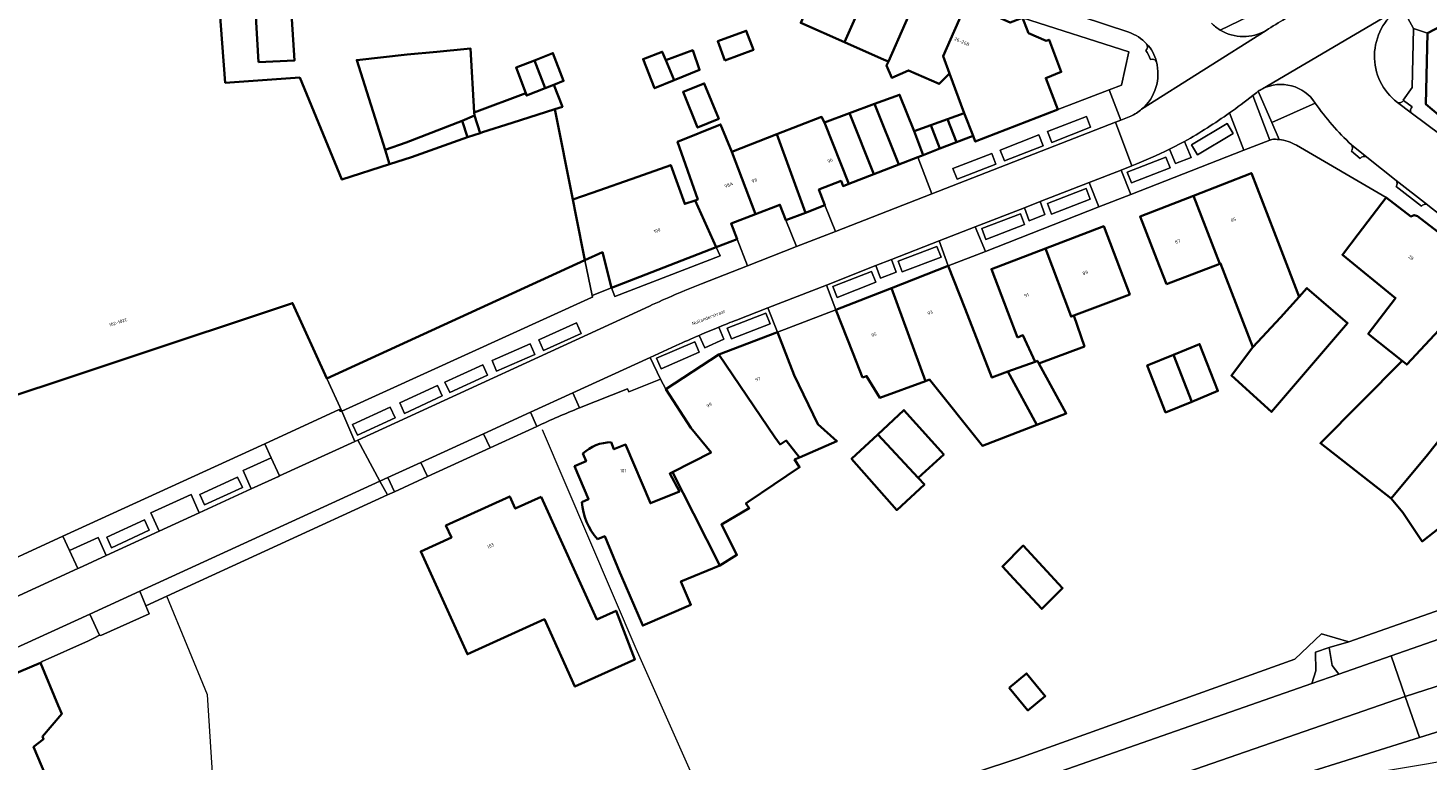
# Model space of a CAD drawing. Header units: metres. Extents: x 197700 to 204338, y 317132 to 325229.
# Tile 686 of 1056: x 202659 to 202811, y 319063 to 319143. Entities that reach past the tile are written whole.
import ezdxf
from ezdxf.enums import TextEntityAlignment as Align

# ---------------------------------------------------------------- set-up
doc = ezdxf.new("R2010")
doc.units = ezdxf.units.M
for name, color, linetype, lineweight in [('B-WE-GR-BEPLANTING_CULTUUR_BODEMBEDEKKER-GV', 90, 'Continuous', 18), ('B-WE-GR-BEPLANTING_CULTUUR_HEESTERS-GV', 90, 'Continuous', 18), ('B-WE-IE-TERREINAFSCHEIDING_KUNSTMATIG_HEKWERK-G', 20, 'IE-TERREINAFSCHEIDING-KUNSTMATIG', 18), ('B-WE-IE-TERREINAFSCHEIDING_KUNSTMATIG_MUUR-G', 90, 'IE-TERREINAFSCHEIDING-KUNSTMATIG-DICHT', 18), ('B-WE-OG-BEBOUWING-GV', 7, 'Continuous', 35), ('B-WE-OG-BEBOUWING-T18', 10, 'Continuous', 18), ('B-WE-OG-TERREIN_CULTUURSCHEIDING-GV', 7, 'Continuous', 18), ('B-WE-OG-TERREIN_ERF-GV', 7, 'Continuous', 18), ('B-WE-OG-TOPOGRAFIE-T18', 10, 'Continuous', 18), ('B-WE-VH-VERHARDING_ASFALT-GV', 252, 'Continuous', 18), ('B-WE-VH-VERHARDING_BETONSTRAATSTEEN-GV', 252, 'Continuous', 18), ('B-WE-VH-VERHARDING_OPEN-GV', 252, 'Continuous', 18), ('B-WE-VH-VERHARDING_STRAATBAKSTEEN-GV', 252, 'Continuous', 18), ('B-WE-VH-VERHARDING_TEGEL-GV', 252, 'Continuous', 18)]:
    doc.layers.add(name, color=color, linetype=linetype, lineweight=lineweight)
doc.styles.add('NLCS-ISO-M200-T18', font='NLCS-ISO.ttf', dxfattribs={"height": 0.36})
doc.linetypes.add('IE-TERREINAFSCHEIDING-KUNSTMATIG', pattern='A,4,[82,NLCS.SHX,S=0.75,R=90,X=0,Y=0],4,-2', length=10)
doc.linetypes.add('IE-TERREINAFSCHEIDING-KUNSTMATIG-DICHT', pattern='A,8,-1,[82,NLCS.SHX,S=0.75,R=90,X=0,Y=0],-1', length=10)

msp = doc.modelspace()

# ---------------------------------------------------------------- linework, layer by layer
at = {"layer": 'B-WE-GR-BEPLANTING_CULTUUR_BODEMBEDEKKER-GV'}
for points in [[(202782.671, 319129.559), (202783.3, 319127.998), (202785.007, 319128.647), (202784.297, 319130.385)], [(202766.951, 319123.22), (202767.466, 319121.812), (202769.162, 319122.478), (202768.643, 319123.88)], [(202750.847, 319116.94), (202751.363, 319115.595), (202753.06, 319116.252), (202752.537, 319117.599)], [(202683.171, 319092.761), (202686.145, 319094.126), (202686.235, 319094.167), (202685.33, 319096.145), (202682.297, 319094.749)], [(202673.197, 319088.182), (202677.54, 319090.176), (202676.653, 319092.151), (202672.3, 319090.161)], [(202664.496, 319084.187), (202667.472, 319085.554), (202666.592, 319087.518), (202663.471, 319086.099), (202664.373, 319084.131)]]:
    msp.add_lwpolyline(points, close=True, dxfattribs=at)
msp.add_lwpolyline([(202731.718, 319109.395), (202732.318, 319108.059), (202734.374, 319108.97), (202733.844, 319110.289)], dxfattribs=at)
msp.add_lwpolyline([(202733.844, 319110.289, 0.0046692), (202731.718, 319109.395)], format="xyb", dxfattribs=at)
at = {"layer": 'B-WE-GR-BEPLANTING_CULTUUR_HEESTERS-GV'}
for points in [[(202794.342, 319145.43), (202788.137, 319142.45)], [(202808.006, 319134.833), (202807.953, 319134.874), (202808.946, 319136.22), (202809.088, 319142.631), (202808.095, 319144.476), (202808.226, 319144.544)], [(202792.254, 319135.82), (202793.728, 319132.431), (202798.447, 319134.554)]]:
    msp.add_lwpolyline(points, dxfattribs=at)
msp.add_lwpolyline([(202769.313, 319141.292), (202769.612, 319141.406), (202770.931, 319137.927), (202769.258, 319137.257), (202770.568, 319133.855), (202776.137, 319135.978), (202777.46, 319136.483), (202778.246, 319140.084), (202766.737, 319143.778), (202766.882, 319143.412), (202767.396, 319142.112)], close=True, dxfattribs=at)
for points in [[(202793.119, 319142.417, -0.0041966), (202795.206, 319143.702)], [(202807.548, 319144.782, 0.5077643), (202807.339, 319134.618)], [(202788.137, 319142.45, 0.274796), (202793.119, 319142.417)], [(202792.715, 319136.089, 0.030079), (202792.254, 319135.82)], [(202798.447, 319134.554, 0.3817081), (202792.715, 319136.089)], [(202807.339, 319134.618, 0.3618966), (202808.006, 319134.833)]]:
    msp.add_lwpolyline(points, format="xyb", dxfattribs=at)
at = {"layer": 'B-WE-IE-TERREINAFSCHEIDING_KUNSTMATIG_HEKWERK-G'}
for points in [[(202734.759, 319053.179), (202724.871, 319075.445), (202714.739, 319099.146)], [(202848.224, 319092.404), (202802.097, 319076.222)], [(202680.653, 319036.063), (202678.456, 319070.461), (202674.037, 319081.149)], [(202802.097, 319076.222), (202799.123, 319077.085), (202796.218, 319074.309), (202766.24, 319063.574), (202734.759, 319053.179)]]:
    msp.add_lwpolyline(points, dxfattribs=at)
at = {"layer": 'B-WE-IE-TERREINAFSCHEIDING_KUNSTMATIG_MUUR-G'}
for points in [[(202666.755, 319076.916), (202666.467, 319076.795)], [(202665.53, 319076.306), (202660.514, 319074.078)]]:
    msp.add_lwpolyline(points, dxfattribs=at)
at = {"layer": 'B-WE-OG-BEBOUWING-GV'}
for points in [[(202650.933, 319100.669), (202687.662, 319112.88), (202691.361, 319104.738), (202719.322, 319117.533), (202718.351, 319122.437), (202718.019, 319124.112), (202716.083, 319133.89), (202711.461, 319132.42), (202708.244, 319131.396), (202707.966, 319131.306), (202706.589, 319130.862), (202700.537, 319128.702), (202698.166, 319127.934), (202693.008, 319126.263), (202688.436, 319137.305), (202680.353, 319136.743), (202679.543, 319147.293), (202679.16, 319152.279), (202661.736, 319150.935), (202661.545, 319153.528), (202657.061, 319153.198)], [(202720.671, 319087.333), (202721.472, 319087.631), (202723.113, 319083.711), (202723.248, 319083.389), (202725.586, 319077.969), (202730.812, 319080.224), (202729.727, 319082.738), (202733.949, 319084.474), (202731.081, 319090.113), (202728.814, 319094.57), (202728.525, 319094.423), (202729.559, 319092.499), (202726.428, 319091.22), (202723.74, 319097.57), (202722.473, 319097.065), (202722.167, 319097.83)], [(202719.103, 319096.592), (202719.457, 319095.766), (202718.215, 319095.222), (202719.723, 319091.662), (202718.981, 319091.319)]]:
    msp.add_lwpolyline(points, dxfattribs=at)
for points in [[(202747.453, 319141.134), (202751.16, 319149.546), (202746.411, 319151.639), (202742.703, 319143.227)], [(202751.16, 319149.546), (202747.453, 319141.134), (202751.749, 319139.241), (202752.202, 319139.042), (202755.909, 319147.453)], [(202810.614, 319142.135), (202810.433, 319134.411), (202812.496, 319132.684), (202817.937, 319139.491), (202818.417, 319139.23), (202819.225, 319139.67), (202819.137, 319139.746), (202820.849, 319140.588), (202821.585, 319139.524), (202822.955, 319139.646), (202825.521, 319141.791), (202825.345, 319142), (202824.645, 319143.156), (202824.19, 319142.921), (202823.887, 319143.498), (202821.585, 319147.888)], [(202752.013, 319138.614), (202752.57, 319137.291), (202754.379, 319138.082), (202757.689, 319136.624), (202758.828, 319137.764), (202758.134, 319139.633), (202760.658, 319145.36), (202755.909, 319147.453), (202752.202, 319139.042)], [(202758.134, 319139.633), (202758.828, 319137.764), (202760.422, 319133.454), (202761.369, 319131.014), (202761.621, 319130.378), (202770.568, 319133.855), (202769.258, 319137.257), (202770.931, 319137.927), (202769.612, 319141.406), (202769.313, 319141.292), (202767.396, 319142.112), (202766.882, 319143.412), (202766.737, 319143.778), (202765.407, 319143.268), (202760.658, 319145.36)], [(202683.965, 319138.985), (202687.846, 319139.15), (202687.516, 319144.745), (202683.635, 319144.58)], [(202734.492, 319139.159), (202737.584, 319140.306), (202736.807, 319142.386), (202733.715, 319141.239)], [(202703.275, 319140.111), (202700.058, 319139.8), (202694.614, 319139.199), (202697.676, 319129.489), (202699.948, 319130.28), (202706.031, 319132.632), (202707.35, 319133.215), (202707.332, 319133.518), (202706.931, 319140.454), (202706.568, 319140.429)], [(202715.01, 319136.156), (202713.864, 319139.171), (202711.866, 319138.382), (202712.909, 319135.637), (202713.012, 319135.366)], [(202713.864, 319139.171), (202715.01, 319136.156), (202715.951, 319136.528), (202717.007, 319136.946), (202715.862, 319139.96)], [(202728.109, 319139.186), (202727.71, 319140.114), (202725.628, 319139.306), (202726.867, 319136.161), (202728.984, 319137.015)], [(202728.984, 319137.015), (202731.75, 319138.131), (202731.009, 319140.262), (202728.109, 319139.186)], [(202711.461, 319132.42), (202716.083, 319133.89), (202716.893, 319134.148), (202715.951, 319136.528), (202715.01, 319136.156), (202713.012, 319135.366), (202712.909, 319135.637), (202707.332, 319133.518), (202707.35, 319133.215), (202707.966, 319131.306), (202708.244, 319131.396)], [(202733.816, 319132.83), (202732.25, 319136.681), (202729.965, 319135.752), (202731.531, 319131.901)], [(202750.71, 319134.447), (202747.996, 319133.442), (202750.62, 319126.844), (202753.317, 319127.89)], [(202754.977, 319131.498), (202753.42, 319135.45), (202750.71, 319134.447), (202753.317, 319127.89), (202755.401, 319128.699), (202755.976, 319128.922)], [(202745.284, 319132.438), (202744.958, 319133.049), (202740.108, 319131.164), (202743.22, 319122.678), (202745.332, 319123.495), (202744.682, 319125.174), (202747.082, 319126.115), (202747.299, 319125.555), (202747.924, 319125.798)], [(202747.996, 319133.442), (202745.284, 319132.438), (202747.924, 319125.798), (202750.62, 319126.844)], [(202757.775, 319129.62), (202759.573, 319130.317), (202758.609, 319132.803), (202756.793, 319132.15)], [(202759.573, 319130.317), (202761.369, 319131.014), (202760.422, 319133.454), (202758.609, 319132.803)], [(202698.166, 319127.934), (202700.537, 319128.702), (202706.589, 319130.862), (202706.031, 319132.632), (202699.948, 319130.28), (202697.676, 319129.489)], [(202735.258, 319129.279), (202734.018, 319132.241), (202729.368, 319130.35), (202731.558, 319124.113), (202731.256, 319124.008), (202733.538, 319118.93), (202735.809, 319119.812), (202735.157, 319121.489), (202737.808, 319122.514)], [(202756.793, 319132.15), (202754.977, 319131.498), (202755.976, 319128.922), (202757.775, 319129.62)], [(202741.109, 319121.86), (202743.22, 319122.678), (202740.108, 319131.164), (202735.258, 319129.279), (202737.808, 319122.514), (202740.459, 319123.539)], [(202731.256, 319124.008), (202730.14, 319123.62), (202728.627, 319127.835), (202725.075, 319126.561), (202720.097, 319124.833), (202718.019, 319124.112), (202718.351, 319122.437), (202719.322, 319117.533), (202721.216, 319118.399), (202722.199, 319114.524), (202733.538, 319118.93)], [(202785.255, 319124.52), (202788.099, 319117.142), (202788.19, 319117.177), (202791.678, 319108.122), (202794.667, 319111.319), (202796.705, 319113.574), (202794.606, 319119.013), (202791.536, 319126.969)], [(202782.323, 319114.924), (202788.099, 319117.142), (202785.255, 319124.52), (202779.462, 319122.262), (202781.278, 319117.604)], [(202812.83, 319111.031), (202816.899, 319116.646), (202809.536, 319122.308), (202809.164, 319122.423), (202808.803, 319122.278), (202806.114, 319124.326), (202803.084, 319120.348), (202801.388, 319118.122), (202807.149, 319113.427), (202804.192, 319109.567), (202807.875, 319106.624), (202807.996, 319106.527), (202808.364, 319106.224)], [(202777.318, 319116.545), (202775.536, 319121.217), (202769.225, 319118.809), (202772.001, 319111.433), (202772.278, 319111.537), (202778.352, 319113.835)], [(202766.182, 319109.162), (202766.785, 319109.411), (202768.094, 319106.531), (202768.353, 319106.625), (202768.507, 319106.345), (202773.433, 319108.194), (202772.278, 319111.537), (202772.001, 319111.433), (202769.225, 319118.809), (202763.357, 319116.569), (202765.139, 319111.897)], [(202760.514, 319112.257), (202758.693, 319116.914), (202752.531, 319114.504), (202756.223, 319104.445), (202756.649, 319104.601), (202762.386, 319097.446), (202768.291, 319099.721), (202765.156, 319105.461), (202763.419, 319104.829)], [(202818.498, 319106.435), (202818.782, 319106.197), (202823.152, 319111.838), (202816.899, 319116.646), (202812.83, 319111.031), (202808.364, 319106.224), (202807.996, 319106.527), (202807.875, 319106.624), (202799.014, 319097.71), (202806.659, 319091.717), (202810.605, 319096.459)], [(202749.387, 319104.829), (202749.836, 319104.985), (202751.275, 319102.629), (202756.223, 319104.445), (202752.531, 319114.504), (202746.522, 319112.154), (202748.343, 319107.498)], [(202794.667, 319111.319), (202791.678, 319108.122), (202789.364, 319105.055), (202793.698, 319101.1), (202801.954, 319110.717), (202797.545, 319114.504), (202796.705, 319113.574)], [(202823.152, 319111.838), (202818.782, 319106.197), (202818.498, 319106.435), (202810.605, 319096.459), (202806.659, 319091.717), (202807.948, 319090.212), (202810.045, 319087.08), (202816.869, 319092.432), (202819.316, 319094.335), (202821.225, 319095.87), (202830.346, 319103.55), (202831.527, 319104.475), (202831.768, 319104.789)], [(202740.2, 319109.744), (202733.842, 319107.305), (202739.899, 319098.364), (202740.469, 319097.579), (202741.143, 319098.006), (202742.586, 319096.178), (202746.632, 319097.937), (202744.553, 319099.76), (202741.991, 319105.076)], [(202783.085, 319107.292), (202785.072, 319102.212), (202787.91, 319103.374), (202785.923, 319108.453)], [(202728.089, 319103.563), (202730.816, 319099.371), (202733.002, 319096.7), (202728.814, 319094.57), (202731.081, 319090.113), (202733.949, 319084.474), (202735.8, 319085.62), (202734.117, 319088.908), (202737.126, 319090.676), (202736.765, 319091.173), (202736.994, 319091.355), (202742.584, 319095.111), (202742.035, 319095.938), (202742.586, 319096.178), (202741.143, 319098.006), (202740.469, 319097.579), (202739.899, 319098.364), (202733.842, 319107.305)], [(202783.085, 319107.292), (202780.247, 319106.131), (202782.234, 319101.051), (202785.072, 319102.212)], [(202768.094, 319106.531), (202765.156, 319105.461), (202768.291, 319099.721), (202771.475, 319100.948), (202768.507, 319106.345), (202768.353, 319106.625)], [(202755.437, 319093.966), (202758.197, 319096.491), (202753.889, 319101.292), (202751.054, 319098.665)], [(202751.054, 319098.665), (202748.219, 319096.038), (202753.106, 319090.474), (202756.114, 319093.226), (202755.437, 319093.966)], [(202714.594, 319091.92), (202711.78, 319090.642), (202711.189, 319091.943), (202704.269, 319088.8), (202704.861, 319087.498), (202701.547, 319085.992), (202706.601, 319074.867), (202714.932, 319078.651), (202718.249, 319071.35), (202724.741, 319074.299), (202722.704, 319079.579), (202720.628, 319078.636)], [(202765.787, 319083.044), (202768.816, 319079.773), (202771.076, 319082.03), (202766.818, 319086.626), (202764.558, 319084.37)], [(202662.271, 319069.306), (202660.331, 319073.915), (202651.547, 319070.217), (202653.923, 319061.27), (202653.893, 319061.259), (202654.132, 319060.555), (202654.73, 319061.022), (202655.79, 319058.503), (202661.285, 319060.816), (202659.597, 319064.828), (202660.66, 319065.659), (202660.577, 319065.962), (202662.643, 319068.421)], [(202765.288, 319071.237), (202767.318, 319068.78), (202769.188, 319070.324), (202767.157, 319072.781)]]:
    msp.add_lwpolyline(points, close=True, dxfattribs=at)
for points in [[(202722.167, 319097.83, 0.1835253), (202719.103, 319096.592)], [(202718.981, 319091.319, 0.1601953), (202720.671, 319087.333)]]:
    msp.add_lwpolyline(points, format="xyb", dxfattribs=at)
at = {"layer": 'B-WE-OG-TERREIN_CULTUURSCHEIDING-GV'}
for points in [[(202719.322, 319117.533), (202691.361, 319104.738), (202692.974, 319101.169), (202720.029, 319113.475), (202720.148, 319113.53), (202720.112, 319113.703)], [(202848.224, 319092.404), (202802.097, 319076.222), (202799.957, 319075.59), (202800.292, 319073.647), (202800.986, 319072.7), (202806.653, 319074.68), (202861.843, 319093.964), (202861.624, 319095.035), (202861.466, 319095.339), (202852.654, 319097.57), (202853.737, 319094.361), (202848.671, 319092.563)], [(202802.097, 319076.222), (202799.123, 319077.085), (202796.218, 319074.309), (202766.24, 319063.574), (202734.759, 319053.179), (202681.79, 319034.572), (202680.775, 319034.209), (202675.058, 319032.164), (202646.272, 319022.058), (202628.447, 319015.659), (202640.569, 319016.647), (202798.09, 319071.687), (202798.508, 319073.06), (202798.464, 319075.075), (202799.957, 319075.59)]]:
    msp.add_lwpolyline(points, close=True, dxfattribs=at)
msp.add_lwpolyline([(202816.448, 319067.926), (202816.447, 319067.926), (202809.745, 319065.832), (202796.389, 319061.659), (202715.087, 319033.218), (202715.728, 319031.813), (202731.279, 319037.816), (202790.063, 319058.416), (202794.944, 319060.009), (202799.929, 319061.241), (202810.718, 319063.046), (202811.693, 319063.209), (202857.301, 319073.78)], dxfattribs=at)
at = {"layer": 'B-WE-OG-TERREIN_ERF-GV'}
for points in [[(202679.543, 319147.293), (202680.353, 319136.743), (202688.436, 319137.305), (202693.008, 319126.263), (202698.166, 319127.934), (202697.676, 319129.489), (202694.614, 319139.199), (202700.058, 319139.8), (202703.275, 319140.111), (202706.568, 319140.429), (202706.931, 319140.454), (202707.332, 319133.518), (202712.909, 319135.637), (202711.866, 319138.382), (202713.864, 319139.171), (202715.862, 319139.96), (202717.007, 319136.946), (202715.951, 319136.528), (202716.893, 319134.148), (202716.083, 319133.89), (202718.019, 319124.112), (202720.097, 319124.833), (202725.075, 319126.561), (202728.627, 319127.835), (202730.14, 319123.62), (202731.256, 319124.008), (202731.558, 319124.113), (202729.368, 319130.35), (202734.018, 319132.241), (202735.258, 319129.279), (202740.108, 319131.164), (202744.958, 319133.049), (202745.284, 319132.438), (202747.996, 319133.442), (202750.71, 319134.447), (202753.42, 319135.45), (202754.977, 319131.498), (202756.793, 319132.15), (202758.609, 319132.803), (202760.422, 319133.454), (202758.828, 319137.764), (202757.689, 319136.624), (202754.379, 319138.082), (202752.57, 319137.291), (202752.013, 319138.614), (202752.202, 319139.042), (202751.749, 319139.241), (202747.453, 319141.134), (202742.703, 319143.227)], [(202793.745, 319130.616), (202793.738, 319130.615), (202793.512, 319130.527), (202790.71, 319129.431), (202778.464, 319124.644), (202775.016, 319123.295), (202762.722, 319118.489), (202758.693, 319116.914), (202760.514, 319112.257), (202763.419, 319104.829), (202765.156, 319105.461), (202768.094, 319106.531), (202766.785, 319109.411), (202766.182, 319109.162), (202765.139, 319111.897), (202763.357, 319116.569), (202769.225, 319118.809), (202775.536, 319121.217), (202777.318, 319116.545), (202778.352, 319113.835), (202772.278, 319111.537), (202773.433, 319108.194), (202768.507, 319106.345), (202771.475, 319100.948), (202768.291, 319099.721), (202762.386, 319097.446), (202756.649, 319104.601), (202756.223, 319104.445), (202751.275, 319102.629), (202749.836, 319104.985), (202749.387, 319104.829), (202748.343, 319107.498), (202746.522, 319112.154), (202740.2, 319109.744), (202741.991, 319105.076), (202744.553, 319099.76), (202746.632, 319097.937), (202742.586, 319096.178), (202742.035, 319095.938), (202742.584, 319095.111), (202736.994, 319091.355), (202736.765, 319091.173), (202737.126, 319090.676), (202734.117, 319088.908), (202735.8, 319085.62), (202733.949, 319084.474), (202729.727, 319082.738), (202730.812, 319080.224), (202725.586, 319077.969), (202723.248, 319083.389), (202723.113, 319083.711), (202721.472, 319087.631), (202720.671, 319087.333)], [(202794.527, 319130.603), (202794.523, 319130.603)], [(202816.869, 319092.432), (202810.045, 319087.08), (202807.948, 319090.212), (202806.659, 319091.717), (202799.014, 319097.71), (202807.875, 319106.624), (202804.192, 319109.567), (202807.149, 319113.427), (202801.388, 319118.122), (202803.084, 319120.348), (202806.114, 319124.326), (202796.397, 319129.99)], [(202722.167, 319097.83), (202722.473, 319097.065), (202723.74, 319097.57), (202726.428, 319091.22), (202729.559, 319092.499), (202728.525, 319094.423), (202728.814, 319094.57), (202733.002, 319096.7), (202730.816, 319099.371), (202728.089, 319103.563), (202727.524, 319104.634), (202724.092, 319103.285), (202723.954, 319103.607), (202718.751, 319101.543)], [(202714.103, 319099.538), (202709.049, 319097.219), (202702.257, 319094.101), (202698.68, 319092.46), (202697.927, 319092.114), (202674.037, 319081.149), (202671.767, 319080.108), (202672.12, 319079.254), (202666.887, 319076.888), (202666.755, 319076.916), (202666.467, 319076.795), (202666.468, 319076.766), (202665.53, 319076.306), (202660.514, 319074.078), (202660.331, 319073.915), (202662.271, 319069.306), (202662.643, 319068.421), (202660.577, 319065.962), (202660.66, 319065.659), (202659.597, 319064.828), (202661.285, 319060.816), (202655.79, 319058.503)], [(202718.981, 319091.319), (202719.723, 319091.662), (202718.215, 319095.222), (202719.457, 319095.766), (202719.103, 319096.592)], [(202644.692, 319026.305), (202664.289, 319032.66), (202680.653, 319036.063), (202680.775, 319034.209), (202681.79, 319034.572), (202734.759, 319053.179), (202766.24, 319063.574), (202796.218, 319074.309), (202799.123, 319077.085), (202802.097, 319076.222), (202848.224, 319092.404)]]:
    msp.add_lwpolyline(points, dxfattribs=at)
for points in [[(202683.965, 319138.985), (202683.635, 319144.58), (202687.516, 319144.745), (202687.846, 319139.15)], [(202734.492, 319139.159), (202733.715, 319141.239), (202736.807, 319142.386), (202737.584, 319140.306)], [(202728.109, 319139.186), (202731.009, 319140.262), (202731.75, 319138.131), (202728.984, 319137.015), (202726.867, 319136.161), (202725.628, 319139.306), (202727.71, 319140.114)], [(202729.965, 319135.752), (202732.25, 319136.681), (202733.816, 319132.83), (202731.531, 319131.901)], [(202706.031, 319132.632), (202706.589, 319130.862), (202707.966, 319131.306), (202707.35, 319133.215)], [(202788.099, 319117.142), (202782.323, 319114.924), (202781.278, 319117.604), (202779.462, 319122.262), (202785.255, 319124.52), (202791.536, 319126.969), (202794.606, 319119.013), (202796.705, 319113.574), (202797.545, 319114.504), (202801.954, 319110.717), (202793.698, 319101.1), (202789.364, 319105.055), (202791.678, 319108.122), (202788.19, 319117.177)], [(202719.322, 319117.533), (202720.112, 319113.703), (202722.199, 319114.524), (202721.216, 319118.399)], [(202733.538, 319118.93), (202722.199, 319114.524), (202722.579, 319113.602), (202733.973, 319117.993)], [(202785.072, 319102.212), (202782.234, 319101.051), (202780.247, 319106.131), (202783.085, 319107.292), (202785.923, 319108.453), (202787.91, 319103.374)], [(202751.054, 319098.665), (202753.889, 319101.292), (202758.197, 319096.491), (202755.437, 319093.966), (202756.114, 319093.226), (202753.106, 319090.474), (202748.219, 319096.038)], [(202711.189, 319091.943), (202711.78, 319090.642), (202714.594, 319091.92), (202720.628, 319078.636), (202722.704, 319079.579), (202724.741, 319074.299), (202718.249, 319071.35), (202714.932, 319078.651), (202706.601, 319074.867), (202701.547, 319085.992), (202704.861, 319087.498), (202704.269, 319088.8)], [(202764.558, 319084.37), (202766.818, 319086.626), (202771.076, 319082.03), (202768.816, 319079.773), (202765.787, 319083.044)], [(202765.288, 319071.237), (202767.157, 319072.781), (202769.188, 319070.324), (202767.318, 319068.78)]]:
    msp.add_lwpolyline(points, close=True, dxfattribs=at)
for points in [[(202794.523, 319130.603, 0.0424046), (202793.745, 319130.616)], [(202796.397, 319129.99, 0.1078208), (202794.527, 319130.603)], [(202718.751, 319101.543, 0.0132061), (202714.103, 319099.538)], [(202719.103, 319096.592, -0.1835253), (202722.167, 319097.83)], [(202720.671, 319087.333, -0.1601953), (202718.981, 319091.319)]]:
    msp.add_lwpolyline(points, format="xyb", dxfattribs=at)
at = {"layer": 'B-WE-VH-VERHARDING_ASFALT-GV'}
for points in [[(202955.001, 319125.625), (202912.108, 319110.607), (202877.224, 319098.391), (202874.915, 319097.582), (202868.998, 319095.51), (202865.13, 319094.156), (202862.142, 319093.156), (202861.843, 319093.964), (202806.653, 319074.68), (202808.187, 319070.29), (202865.697, 319088.786), (202865.367, 319089.774)], [(202865.745, 319088.644), (202865.697, 319088.786), (202808.187, 319070.29), (202809.745, 319065.832), (202816.447, 319067.926), (202816.448, 319067.926), (202840.376, 319076.446), (202867.893, 319085.182), (202872.227, 319086.558), (202874.004, 319087.122), (202875.603, 319087.63), (202903.198, 319096.391), (202905.656, 319097.172), (202911.075, 319098.892), (202914.601, 319100.076), (202917.528, 319101.067), (202942.635, 319109.895), (202943.348, 319110.142), (202944.082, 319110.32), (202945.622, 319110.464), (202947.162, 319110.305), (202947.474, 319110.234), (202947.783, 319110.152)]]:
    msp.add_lwpolyline(points, dxfattribs=at)
for points in [[(202568.088, 318991.224), (202569.177, 318986.814), (202701.789, 319033.446), (202808.187, 319070.29), (202806.653, 319074.68), (202800.986, 319072.7), (202798.09, 319071.687), (202640.569, 319016.647)], [(202570.231, 318982.544), (202579.265, 318985.705), (202586.332, 318988.178), (202715.087, 319033.218), (202796.389, 319061.659), (202809.745, 319065.832), (202808.187, 319070.29), (202701.789, 319033.446), (202569.177, 318986.814)]]:
    msp.add_lwpolyline(points, close=True, dxfattribs=at)
at = {"layer": 'B-WE-VH-VERHARDING_BETONSTRAATSTEEN-GV'}
for points in [[(202792.715, 319136.089), (202807.548, 319144.782), (202809.591, 319145.829), (202810.07, 319146.074), (202812.977, 319145.154), (202813.307, 319145.324), (202810.018, 319151.684), (202807.345, 319150.316), (202805.394, 319149.295)], [(202756.397, 319149.464), (202767.814, 319145.667), (202778.236, 319142.21)], [(202807.548, 319144.782), (202792.715, 319136.089)], [(202793.119, 319142.417), (202779.641, 319133.874)], [(202779.641, 319133.874), (202793.119, 319142.417)], [(202832.202, 319116.102), (202829.419, 319115.677), (202826.282, 319118.005), (202825.871, 319120.81), (202825.513, 319121.064), (202819.848, 319125.303), (202808.848, 319133.498), (202807.339, 319134.618)], [(202807.339, 319134.618), (202808.848, 319133.498)], [(202808.932, 319134.124), (202808.006, 319134.833)], [(202778.456, 319133.123), (202777.382, 319132.712), (202776.792, 319132.486), (202778.584, 319127.756)], [(202782.671, 319129.559), (202784.297, 319130.385)], [(202802.368, 319130.039), (202804.032, 319128.676), (202807.202, 319126.172), (202810.604, 319123.532), (202810.657, 319123.491), (202823.681, 319113.278), (202827.248, 319110.492), (202831.209, 319107.383)], [(202804.032, 319128.676), (202802.368, 319130.039)], [(202802.38, 319129.327), (202803.307, 319128.549)], [(202810.604, 319123.532), (202807.202, 319126.172)], [(202807.204, 319125.508), (202809.94, 319123.377)]]:
    msp.add_lwpolyline(points, dxfattribs=at)
for points in [[(202795.206, 319143.702, 0.0041966), (202793.119, 319142.417)], [(202807.339, 319134.618, -0.5077643), (202807.548, 319144.782)], [(202778.236, 319142.21, -0.127149), (202780.179, 319140.948)], [(202788.137, 319142.45, -0.0533296), (202787.201, 319143.202)], [(202793.119, 319142.417, -0.274796), (202788.137, 319142.45)], [(202780.179, 319140.948, -0.3667208), (202780.083, 319140.234)], [(202780.179, 319140.948, -0.1410468), (202781.241, 319139.029)], [(202781.241, 319139.029, 0.1410468), (202780.179, 319140.948)], [(202781.241, 319139.029, -0.2861528), (202779.641, 319133.874)], [(202780.083, 319140.234, -0.058963), (202780.605, 319139.276)], [(202780.605, 319139.276, -0.404189), (202781.241, 319139.029)], [(202791.667, 319135.354, 0.0029196), (202792.254, 319135.82)], [(202792.254, 319135.82, -0.030079), (202792.715, 319136.089)], [(202792.715, 319136.089, -0.3817081), (202798.447, 319134.554)], [(202789.152, 319133.476, 0.0129343), (202791.667, 319135.354)], [(202798.447, 319134.554, 0.0570868), (202802.368, 319130.039)], [(202808.006, 319134.833, -0.3618966), (202807.339, 319134.618)], [(202779.641, 319133.874, -0.0698727), (202778.456, 319133.123)], [(202784.297, 319130.385, 0.0239599), (202789.152, 319133.476)], [(202808.848, 319133.498, -0.3707906), (202808.932, 319134.124)], [(202802.368, 319130.039, -0.3117171), (202802.38, 319129.327)], [(202778.584, 319127.756, 0.0211141), (202782.671, 319129.559)], [(202803.307, 319128.549, -0.371006), (202804.032, 319128.676)], [(202807.202, 319126.172, -0.3493905), (202807.204, 319125.508)], [(202809.94, 319123.377, -0.369246), (202810.604, 319123.532)]]:
    msp.add_lwpolyline(points, format="xyb", dxfattribs=at)
msp.add_lwpolyline([(202650.933, 319100.669), (202651.563, 319098.949), (202647.755, 319097.174), (202652.242, 319087.234), (202649.997, 319086.229), (202650.806, 319084.229), (202651.614, 319082.529), (202653.658, 319083.466), (202662.766, 319087.638), (202684.638, 319097.659), (202692.71, 319101.358), (202692.828, 319101.17), (202692.974, 319101.169), (202691.361, 319104.738), (202687.662, 319112.88)], close=True, dxfattribs=at)
at = {"layer": 'B-WE-VH-VERHARDING_OPEN-GV'}
msp.add_lwpolyline([(202799.957, 319075.59), (202798.464, 319075.075), (202798.508, 319073.06), (202798.09, 319071.687), (202800.986, 319072.7), (202800.292, 319073.647)], close=True, dxfattribs=at)
at = {"layer": 'B-WE-VH-VERHARDING_STRAATBAKSTEEN-GV'}
for points in [[(202761.369, 319131.014), (202759.573, 319130.317), (202757.775, 319129.62), (202755.976, 319128.922), (202755.401, 319128.699), (202756.921, 319124.727), (202776.792, 319132.486), (202777.382, 319132.712), (202776.137, 319135.978), (202770.568, 319133.855), (202761.621, 319130.378)], [(202773.65, 319133.087), (202774.102, 319131.924), (202769.909, 319130.293), (202769.456, 319131.457)], [(202773.65, 319133.087), (202769.456, 319131.457), (202769.909, 319130.293), (202774.102, 319131.924)], [(202785.689, 319128.955), (202785.047, 319130.025), (202788.906, 319132.339), (202789.548, 319131.268)], [(202785.689, 319128.955), (202789.548, 319131.268), (202788.906, 319132.339), (202785.047, 319130.025)], [(202768.517, 319131.091), (202768.971, 319129.928), (202764.781, 319128.29), (202764.326, 319129.453)], [(202768.517, 319131.091), (202764.326, 319129.453), (202764.781, 319128.29), (202768.971, 319129.928)], [(202753.317, 319127.89), (202750.62, 319126.844), (202747.924, 319125.798), (202747.299, 319125.555), (202747.082, 319126.115), (202744.682, 319125.174), (202745.332, 319123.495), (202746.477, 319120.649), (202756.921, 319124.727), (202755.401, 319128.699)], [(202763.391, 319129.09), (202763.839, 319127.925), (202759.639, 319126.311), (202759.191, 319127.476)], [(202763.391, 319129.09), (202759.191, 319127.476), (202759.639, 319126.311), (202763.839, 319127.925)], [(202778.527, 319125.902), (202778.075, 319127.066), (202782.268, 319128.696), (202782.72, 319127.532)], [(202778.527, 319125.902), (202782.72, 319127.532), (202782.268, 319128.696), (202778.075, 319127.066)], [(202778.464, 319124.644), (202777.411, 319127.299), (202773.961, 319125.954), (202775.016, 319123.295)], [(202768.643, 319123.88), (202769.162, 319122.478), (202767.466, 319121.812), (202766.951, 319123.22), (202761.618, 319121.14), (202762.722, 319118.489), (202775.016, 319123.295), (202773.961, 319125.954)], [(202769.882, 319122.515), (202769.432, 319123.68), (202773.628, 319125.303), (202774.079, 319124.139)], [(202769.882, 319122.515), (202774.079, 319124.139), (202773.628, 319125.303), (202769.432, 319123.68)], [(202741.109, 319121.86), (202740.459, 319123.539), (202737.808, 319122.514), (202735.157, 319121.489), (202735.809, 319119.812), (202736.937, 319116.924), (202742.251, 319118.999)], [(202745.332, 319123.495), (202743.22, 319122.678), (202741.109, 319121.86), (202742.251, 319118.999), (202746.477, 319120.649)], [(202762.756, 319119.79), (202762.315, 319120.958), (202766.524, 319122.548), (202766.965, 319121.38)], [(202762.756, 319119.79), (202766.965, 319121.38), (202766.524, 319122.548), (202762.315, 319120.958)], [(202761.618, 319121.14), (202757.701, 319119.613), (202758.693, 319116.914), (202762.722, 319118.489)], [(202752.531, 319114.504), (202758.693, 319116.914), (202757.701, 319119.613), (202752.537, 319117.599), (202753.06, 319116.252), (202751.363, 319115.595), (202750.847, 319116.94), (202745.48, 319114.846), (202746.522, 319112.154)], [(202753.702, 319116.259), (202757.909, 319117.853), (202757.467, 319119.021), (202753.26, 319117.427)], [(202753.702, 319116.259), (202753.26, 319117.427), (202757.467, 319119.021), (202757.909, 319117.853)], [(202746.649, 319113.508), (202750.834, 319115.158), (202750.376, 319116.32), (202746.191, 319114.67)], [(202746.649, 319113.508), (202746.191, 319114.67), (202750.376, 319116.32), (202750.834, 319115.158)], [(202740.2, 319109.744), (202746.522, 319112.154), (202745.48, 319114.846), (202739.15, 319112.378)], [(202735.189, 319109.023), (202739.387, 319110.642), (202738.938, 319111.807), (202734.74, 319110.188)], [(202735.189, 319109.023), (202734.74, 319110.188), (202738.938, 319111.807), (202739.387, 319110.642)], [(202718.422, 319110.748), (202714.321, 319108.897), (202714.835, 319107.759), (202718.936, 319109.61)], [(202718.422, 319110.748), (202718.936, 319109.61), (202714.835, 319107.759), (202714.321, 319108.897)], [(202713.384, 319108.481), (202709.264, 319106.675), (202709.765, 319105.531), (202713.886, 319107.337)], [(202713.384, 319108.481), (202713.886, 319107.337), (202709.765, 319105.531), (202709.264, 319106.675)], [(202727.579, 319105.775), (202731.71, 319107.556), (202731.216, 319108.703), (202727.085, 319106.922)], [(202727.579, 319105.775), (202727.085, 319106.922), (202731.216, 319108.703), (202731.71, 319107.556)], [(202718.751, 319101.543), (202723.954, 319103.607), (202724.092, 319103.285), (202727.524, 319104.634), (202726.39, 319106.99), (202718.034, 319103.167)], [(202708.257, 319106.208), (202704.165, 319104.337), (202704.685, 319103.202), (202708.776, 319105.073)], [(202708.257, 319106.208), (202708.776, 319105.073), (202704.685, 319103.202), (202704.165, 319104.337)], [(202703.345, 319103.966), (202699.264, 319102.071), (202699.79, 319100.939), (202703.871, 319102.834)], [(202703.345, 319103.966), (202703.871, 319102.834), (202699.79, 319100.939), (202699.264, 319102.071)], [(202686.235, 319094.167), (202694.387, 319097.91), (202692.974, 319101.169), (202692.828, 319101.17), (202692.71, 319101.358), (202684.638, 319097.659), (202685.33, 319096.145)], [(202698.241, 319101.605), (202694.154, 319099.724), (202694.676, 319098.59), (202698.763, 319100.471)], [(202698.241, 319101.605), (202698.763, 319100.471), (202694.676, 319098.59), (202694.154, 319099.724)], [(202713.44, 319101.065), (202708.356, 319098.739), (202709.049, 319097.219), (202714.103, 319099.538)], [(202708.356, 319098.739), (202701.564, 319095.632), (202702.257, 319094.101), (202709.049, 319097.219)], [(202677.54, 319090.176), (202683.171, 319092.761), (202682.297, 319094.749), (202685.33, 319096.145), (202684.638, 319097.659), (202662.766, 319087.638), (202663.471, 319086.099), (202666.592, 319087.518), (202667.472, 319085.554), (202673.197, 319088.182), (202672.3, 319090.161), (202676.653, 319092.151)], [(202702.257, 319094.101), (202701.564, 319095.632), (202697.982, 319093.993), (202698.68, 319092.46)], [(202697.927, 319092.114), (202697.122, 319093.599), (202671.111, 319081.698), (202671.767, 319080.108), (202674.037, 319081.149)], [(202681.699, 319094.044), (202682.22, 319092.909), (202678.13, 319091.034), (202677.61, 319092.169)], [(202681.699, 319094.044), (202677.61, 319092.169), (202678.13, 319091.034), (202682.22, 319092.909)], [(202697.122, 319093.599), (202697.927, 319092.114), (202698.68, 319092.46), (202697.982, 319093.993)], [(202671.597, 319089.424), (202672.122, 319088.291), (202668.04, 319086.399), (202667.515, 319087.532)], [(202671.597, 319089.424), (202667.515, 319087.532), (202668.04, 319086.399), (202672.122, 319088.291)], [(202663.471, 319086.099), (202662.766, 319087.638), (202653.658, 319083.466), (202655.267, 319079.95), (202664.373, 319084.131)], [(202671.767, 319080.108), (202671.111, 319081.698), (202665.683, 319079.214), (202666.755, 319076.916), (202666.887, 319076.888), (202672.12, 319079.254)], [(202642.015, 319066.205), (202651.547, 319070.217), (202660.331, 319073.915), (202660.514, 319074.078), (202665.53, 319076.306), (202666.468, 319076.766), (202666.467, 319076.795), (202666.755, 319076.916), (202665.683, 319079.214), (202650.165, 319072.114), (202635.209, 319065.248), (202636.02, 319063.555), (202640.667, 319065.665)]]:
    msp.add_lwpolyline(points, close=True, dxfattribs=at)
for points in [[(202792.254, 319135.82, -0.0029196), (202791.667, 319135.354)], [(202791.667, 319135.354, -0.0129343), (202789.152, 319133.476)], [(202789.152, 319133.476, -0.0239599), (202784.297, 319130.385)], [(202793.745, 319130.616, -0.0424046), (202794.523, 319130.603)], [(202782.671, 319129.559, -0.0211141), (202778.584, 319127.756)], [(202731.943, 319114.974, 0.0130415), (202726.305, 319112.563)], [(202726.305, 319112.563, -0.0130415), (202731.943, 319114.974)], [(202731.718, 319109.395, -0.0046692), (202733.844, 319110.289)], [(202735.759, 319111.055, 0.0041415), (202733.844, 319110.289)], [(202733.844, 319110.289, -0.0041415), (202735.759, 319111.055)], [(202731.718, 319109.395, 0.0055899), (202729.228, 319108.289)], [(202729.228, 319108.289, -0.0055899), (202731.718, 319109.395)], [(202714.103, 319099.538, -0.0132061), (202718.751, 319101.543)]]:
    msp.add_lwpolyline(points, format="xyb", dxfattribs=at)
for points in [[(202794.523, 319130.603), (202793.728, 319132.431), (202792.254, 319135.82)], [(202789.152, 319133.476), (202790.71, 319129.431), (202793.512, 319130.527), (202791.667, 319135.354)], [(202791.667, 319135.354), (202793.512, 319130.527), (202793.738, 319130.615), (202793.745, 319130.616)], [(202778.584, 319127.756), (202777.411, 319127.299), (202778.464, 319124.644), (202790.71, 319129.431), (202789.152, 319133.476)], [(202735.759, 319111.055), (202739.15, 319112.378), (202745.48, 319114.846), (202750.847, 319116.94), (202752.537, 319117.599), (202757.701, 319119.613), (202761.618, 319121.14), (202766.951, 319123.22), (202768.643, 319123.88), (202773.961, 319125.954), (202777.411, 319127.299), (202778.584, 319127.756), (202776.792, 319132.486), (202756.921, 319124.727), (202746.477, 319120.649), (202742.251, 319118.999), (202736.937, 319116.924), (202731.943, 319114.974)], [(202784.297, 319130.385), (202785.007, 319128.647), (202783.3, 319127.998), (202782.671, 319129.559)], [(202731.943, 319114.974), (202736.937, 319116.924), (202735.809, 319119.812), (202733.538, 319118.93), (202733.973, 319117.993), (202722.579, 319113.602), (202722.199, 319114.524), (202720.112, 319113.703), (202720.148, 319113.53), (202720.029, 319113.475), (202692.974, 319101.169), (202694.387, 319097.91), (202694.707, 319098.057)], [(202726.305, 319112.563), (202694.707, 319098.057)], [(202694.707, 319098.057), (202726.305, 319112.563)], [(202733.842, 319107.305), (202740.2, 319109.744), (202739.15, 319112.378), (202735.759, 319111.055)], [(202733.844, 319110.289), (202734.374, 319108.97), (202732.318, 319108.059), (202731.718, 319109.395)], [(202694.707, 319098.057), (202697.122, 319093.599), (202697.982, 319093.993), (202701.564, 319095.632), (202708.356, 319098.739), (202713.44, 319101.065), (202718.034, 319103.167), (202726.39, 319106.99), (202729.228, 319108.289)], [(202729.228, 319108.289), (202726.39, 319106.99), (202727.524, 319104.634), (202728.089, 319103.563), (202733.842, 319107.305)], [(202718.751, 319101.543), (202718.034, 319103.167), (202713.44, 319101.065), (202714.103, 319099.538)], [(202697.122, 319093.599), (202694.707, 319098.057), (202694.387, 319097.91), (202686.235, 319094.167), (202686.145, 319094.126), (202683.171, 319092.761), (202677.54, 319090.176), (202673.197, 319088.182), (202667.472, 319085.554), (202664.496, 319084.187), (202664.373, 319084.131), (202655.267, 319079.95), (202652.578, 319078.716), (202648.909, 319077.032), (202642.044, 319073.88), (202638.379, 319072.197), (202622.91, 319065.096), (202577.238, 319044.374)], [(202562.844, 319038.34), (202562.299, 319038.13), (202561.631, 319037.872), (202557.883, 319036.428), (202556.754, 319035.993), (202558.646, 319031.305), (202570.148, 319035.774), (202575.654, 319038.138), (202612.054, 319054.617), (202630.227, 319062.96), (202635.209, 319065.248), (202650.165, 319072.114), (202665.683, 319079.214), (202671.111, 319081.698), (202697.122, 319093.599)]]:
    msp.add_lwpolyline(points, dxfattribs=at)
at = {"layer": 'B-WE-VH-VERHARDING_TEGEL-GV'}
for points in [[(202809.485, 319145.169), (202808.226, 319144.544), (202808.095, 319144.476), (202809.088, 319142.631), (202810.614, 319142.135), (202821.585, 319147.888), (202826.67, 319150.605), (202830.971, 319152.823), (202834.409, 319154.63), (202841.45, 319158.226), (202848.063, 319161.604), (202854.168, 319164.722), (202854.552, 319164.918), (202861.726, 319168.667)], [(202730.425, 319157.665), (202732.165, 319157.918), (202736.913, 319155.825), (202741.662, 319153.732), (202746.411, 319151.639), (202751.16, 319149.546), (202755.909, 319147.453), (202760.658, 319145.36), (202765.407, 319143.268), (202766.737, 319143.778), (202778.246, 319140.084), (202777.46, 319136.483), (202776.137, 319135.978), (202777.382, 319132.712), (202778.456, 319133.123)], [(202788.137, 319142.45), (202794.342, 319145.43), (202795.824, 319146.843), (202789.676, 319148.904), (202783.671, 319150.5), (202780.542, 319151.272), (202774.563, 319152.747)], [(202778.236, 319142.21), (202767.814, 319145.667), (202756.397, 319149.464)], [(202812.496, 319132.684), (202810.433, 319134.411), (202810.614, 319142.135), (202809.088, 319142.631), (202808.946, 319136.22), (202807.953, 319134.874), (202808.006, 319134.833), (202808.932, 319134.124)], [(202798.447, 319134.554), (202793.728, 319132.431), (202794.523, 319130.603), (202794.527, 319130.603)], [(202808.848, 319133.498), (202819.848, 319125.303)], [(202796.397, 319129.99), (202806.114, 319124.326), (202808.803, 319122.278), (202809.164, 319122.423), (202809.536, 319122.308), (202816.899, 319116.646), (202823.152, 319111.838), (202831.768, 319104.789), (202838.017, 319100.285), (202840.877, 319099.807), (202843.797, 319099.318)], [(202803.307, 319128.549), (202802.38, 319129.327)], [(202807.202, 319126.172), (202804.032, 319128.676)], [(202809.94, 319123.377), (202807.204, 319125.508)], [(202823.681, 319113.278), (202810.657, 319123.491), (202810.604, 319123.532)]]:
    msp.add_lwpolyline(points, dxfattribs=at)
for points in [[(202780.179, 319140.948, 0.127149), (202778.236, 319142.21)], [(202787.201, 319143.202, 0.0533296), (202788.137, 319142.45)], [(202780.083, 319140.234, 0.3667208), (202780.179, 319140.948)], [(202779.641, 319133.874, 0.2861528), (202781.241, 319139.029)], [(202780.605, 319139.276, 0.058963), (202780.083, 319140.234)], [(202781.241, 319139.029, 0.404189), (202780.605, 319139.276)], [(202802.368, 319130.039, -0.0570868), (202798.447, 319134.554)], [(202778.456, 319133.123, 0.0698727), (202779.641, 319133.874)], [(202808.932, 319134.124, 0.3707906), (202808.848, 319133.498)], [(202794.527, 319130.603, -0.1078208), (202796.397, 319129.99)], [(202802.38, 319129.327, 0.3117171), (202802.368, 319130.039)], [(202804.032, 319128.676, 0.371006), (202803.307, 319128.549)], [(202807.204, 319125.508, 0.3493905), (202807.202, 319126.172)], [(202810.604, 319123.532, 0.369246), (202809.94, 319123.377)]]:
    msp.add_lwpolyline(points, format="xyb", dxfattribs=at)

# ---------------------------------------------------------------- texts
at = {"layer": 'B-WE-OG-BEBOUWING-T18', "style": 'NLCS-ISO-M200-T18'}
for s, rotation, p in [('26-26B', 336.3, (202760.173, 319141.203)), ('96', 21.6, (202745.881, 319128.329)), ('98A', 21.1, (202734.909, 319125.682)), ('98', 20.1, (202737.683, 319126.16)), ('85', 21.3, (202789.576, 319121.912)), ('100', 21.2, (202727.14, 319120.735)), ('87', 21.2, (202783.54, 319119.558)), ('28', 322.5, (202808.818, 319117.814)), ('89', 20.8, (202773.522, 319116.167)), ('91', 20.8, (202767.171, 319113.744)), ('93', 21.3, (202756.713, 319111.845)), ('102-102C', 18.3, (202668.768, 319110.814)), ('95', 21.3, (202750.628, 319109.465)), ('97', 20.9, (202738.059, 319104.639)), ('99', 33, (202732.792, 319101.85)), ('103', 24.4, (202709.101, 319086.602))]:
    msp.add_text(s, height=0.36, rotation=rotation, dxfattribs=at).set_placement(p, align=Align.MIDDLE)
msp.add_text('101', height=0.36, dxfattribs=at).set_placement((202723.47, 319094.739), align=Align.MIDDLE)
at = {"layer": 'B-WE-OG-TOPOGRAFIE-T18', "style": 'NLCS-ISO-M200-T18'}
msp.add_text('Nullanderstraat', height=0.36, rotation=21.3, dxfattribs=at).set_placement((202732.72, 319111.337), align=Align.MIDDLE)

doc.saveas('drawing.dxf')
